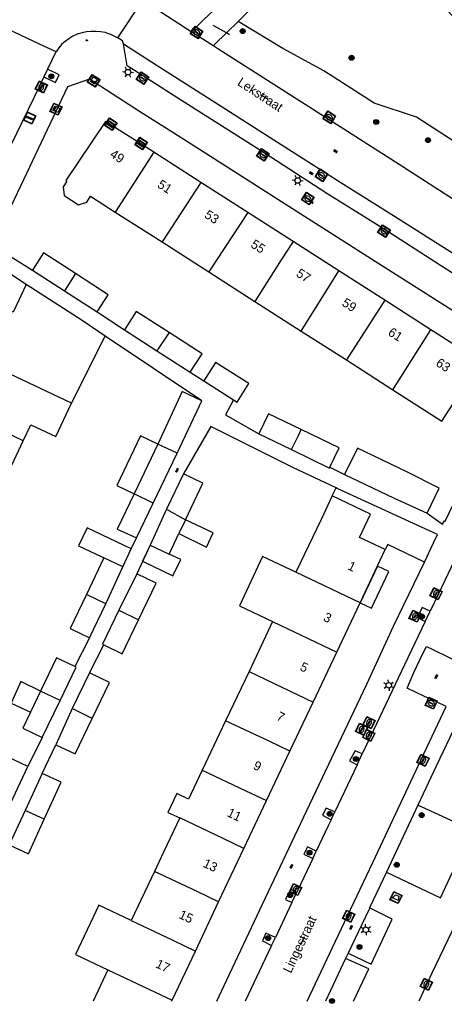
# Model space of a CAD drawing. Header units: metres. Extents: x 93870 to 95789, y 463036 to 464040.
# Tile 295 of 344: x 95510 to 95556, y 463039 to 463146. Entities that reach past the tile are written whole.
import ezdxf
from ezdxf.enums import TextEntityAlignment as Align

# ---------------------------------------------------------------- set-up
doc = ezdxf.new("R2010")
doc.units = ezdxf.units.M
doc.header["$LTSCALE"] = 25.4
for name, color, linetype in [('B_BEBOUWINGSGRENS_0', 1, 'Continuous'), ('B_LUIFEL_1', 200, 'Continuous'), ('B_TUSSENMUUR_0', 7, 'Continuous'), ('G_GRENS_ALGEMEEN_0', 7, 'Continuous'), ('Q_BLOEMBAK_0', 93, 'Continuous'), ('Q_BOOM_0', 3, 'Continuous'), ('Q_BRANDKRAAN_0', 5, 'Continuous'), ('Q_CAI-KAST_0', 10, 'Continuous'), ('Q_GASPUT_0', 7, 'Continuous'), ('Q_INSPECTIE_OF_RIOOLPUT_0', 253, 'Continuous'), ('Q_KOLK_0', 254, 'Continuous'), ('Q_LICHTMAST_0', 2, 'Continuous'), ('Q_STRAATNAAMBORD_0', 7, 'Continuous'), ('Q_VERKEERSBORDPAAL_0', 40, 'Continuous'), ('Q_WATERLEIDINGPUT_0', 5, 'Continuous'), ('S_GBKN_SYMBOOL_OV_GROOT_0', 7, 'Continuous'), ('T_CULTUURGRENS_0', 76, 'Continuous'), ('T_HEK_0', 57, 'Continuous'), ('T_HEK_LIJN_0', 6, 'Continuous'), ('V_WEGGRENS_0', 7, 'Continuous'), ('Z_GBKN_HUISNUMMER_0', 252, 'Continuous'), ('Z_STRAATNAAM_0', 252, 'Continuous')]:
    doc.layers.add(name, color=color, linetype=linetype)
doc.layers.add('Q_PAALTJE_0', color=7, linetype='Continuous', true_color=0x666666)

# ---------------------------------------------------------------- blocks, each defined once
blk = doc.blocks.new('Q_BLOEMBAK')
for points in [[(-0.5, 0.5), (0.5, 0.5), (0.5, -0.5), (-0.5, -0.5)], [(-0.34, 0.2), (0.33, 0.2), (0.19, -0.25), (-0.2, -0.25)]]:
    blk.add_lwpolyline(points, close=True)
blk.add_lwpolyline([(-0.44, 0.46), (0.44, 0.46, -0.414214), (0.46, 0.44), (0.46, -0.44, -0.414214), (0.44, -0.46), (-0.44, -0.46, -0.414214), (-0.46, -0.44), (-0.46, 0.44), (-0.46, 0.44), (-0.46, 0.45), (-0.46, 0.45), (-0.46, 0.45), (-0.46, 0.45), (-0.46, 0.45), (-0.46, 0.45), (-0.46, 0.46), (-0.46, 0.46), (-0.46, 0.46), (-0.45, 0.46), (-0.45, 0.46), (-0.45, 0.46), (-0.45, 0.46), (-0.45, 0.46), (-0.45, 0.46), (-0.44, 0.46), (-0.44, 0.46)], format="xyb")
blk = doc.blocks.new('Q_STRAATNAAMBORD')
for points in [[(-0.5, 0.5), (0.5, 0.5), (0.5, -0.5), (-0.5, -0.5)], [(-0.37, 0.22), (0.36, 0.22), (0.36, -0.21), (-0.37, -0.21)]]:
    blk.add_lwpolyline(points, close=True)
for points in [[(-0.44, 0.46), (0.44, 0.46, -0.414214), (0.46, 0.44), (0.46, -0.44, -0.414214), (0.44, -0.46), (-0.44, -0.46, -0.414214), (-0.46, -0.44), (-0.46, 0.44), (-0.46, 0.44), (-0.46, 0.45), (-0.46, 0.45), (-0.46, 0.45), (-0.46, 0.45), (-0.46, 0.45), (-0.46, 0.45), (-0.46, 0.46), (-0.46, 0.46), (-0.46, 0.46), (-0.45, 0.46), (-0.45, 0.46), (-0.45, 0.46), (-0.45, 0.46), (-0.45, 0.46), (-0.45, 0.46), (-0.44, 0.46), (-0.44, 0.46)], [(-0.29, 0.16), (0.28, 0.16, -0.414214), (0.3, 0.14), (0.3, -0.13, -0.414214), (0.28, -0.16), (-0.29, -0.16, -0.414214), (-0.31, -0.13), (-0.31, 0.14), (-0.31, 0.14), (-0.31, 0.14), (-0.31, 0.14), (-0.31, 0.15), (-0.31, 0.15), (-0.31, 0.15), (-0.3, 0.15), (-0.3, 0.15), (-0.3, 0.15), (-0.3, 0.16), (-0.3, 0.16), (-0.3, 0.16), (-0.3, 0.16), (-0.29, 0.16), (-0.29, 0.16), (-0.29, 0.16), (-0.29, 0.16), (-0.29, 0.16)]]:
    blk.add_lwpolyline(points, format="xyb")
blk = doc.blocks.new('Q_CAI-KAST')
for points in [[(-0.5, 0.5), (0.5, 0.5), (0.5, -0.5), (-0.5, -0.5)], [(-0.26, 0.26), (0.25, 0.26), (0.25, 0.19), (-0.26, 0.19)], [(-0.26, 0.11), (0.25, 0.11), (0.25, -0.33), (-0.26, -0.33)]]:
    blk.add_lwpolyline(points, close=True)
blk.add_lwpolyline([(-0.44, 0.46), (0.44, 0.46, -0.414214), (0.46, 0.44), (0.46, -0.44, -0.414214), (0.44, -0.46), (-0.44, -0.46, -0.414214), (-0.46, -0.44), (-0.46, 0.44), (-0.46, 0.44), (-0.46, 0.45), (-0.46, 0.45), (-0.46, 0.45), (-0.46, 0.45), (-0.46, 0.45), (-0.46, 0.45), (-0.46, 0.46), (-0.46, 0.46), (-0.46, 0.46), (-0.45, 0.46), (-0.45, 0.46), (-0.45, 0.46), (-0.45, 0.46), (-0.45, 0.46), (-0.45, 0.46), (-0.44, 0.46), (-0.44, 0.46)], format="xyb")
blk.add_circle((-0.18, -0.03), 0.0354)
blk = doc.blocks.new('Q_LICHTMAST')
for points in [[(-0.26, 0.15), (-0.52, 0.3)], [(0, 0.3), (0, 0.6)], [(0.26, 0.15), (0.52, 0.3)], [(-0.26, -0.15), (-0.52, -0.3)], [(0, -0.3), (0, -0.6)], [(0.26, -0.15), (0.52, -0.3)]]:
    blk.add_lwpolyline(points)
blk.add_circle((0, 0), 0.3)
blk = doc.blocks.new('Q_VERKEERSBORDPAAL')
for points in [[(-0.5, 0.5), (0.5, 0.5), (0.5, -0.5), (-0.5, -0.5)], [(-0.08, 0.33), (0.07, 0.33), (0.07, -0.33), (-0.08, -0.33)]]:
    blk.add_lwpolyline(points, close=True)
blk.add_lwpolyline([(-0.44, 0.46), (0.44, 0.46, -0.414214), (0.46, 0.44), (0.46, -0.44, -0.414214), (0.44, -0.46), (-0.44, -0.46, -0.414214), (-0.46, -0.44), (-0.46, 0.44), (-0.46, 0.44), (-0.46, 0.45), (-0.46, 0.45), (-0.46, 0.45), (-0.46, 0.45), (-0.46, 0.45), (-0.46, 0.45), (-0.46, 0.46), (-0.46, 0.46), (-0.46, 0.46), (-0.45, 0.46), (-0.45, 0.46), (-0.45, 0.46), (-0.45, 0.46), (-0.45, 0.46), (-0.45, 0.46), (-0.44, 0.46), (-0.44, 0.46)], format="xyb")
blk = doc.blocks.new('Q_PAAL_STEEN')
for points in [[(-0.5, 0.5), (0.5, 0.5), (0.5, -0.5), (-0.5, -0.5)], [(-0.1, 0.3), (0.1, 0.3), (0.1, -0.3), (-0.1, -0.3)]]:
    blk.add_lwpolyline(points, close=True)
blk.add_lwpolyline([(-0.4, 0.5), (0.4, 0.5, -0.414214), (0.5, 0.4), (0.5, -0.4, -0.414214), (0.4, -0.5), (-0.4, -0.5, -0.414214), (-0.5, -0.4), (-0.5, 0.4), (-0.5, 0.4), (-0.5, 0.4), (-0.5, 0.4), (-0.5, 0.4), (-0.5, 0.5), (-0.5, 0.5), (-0.5, 0.5), (-0.5, 0.5), (-0.5, 0.5), (-0.5, 0.5), (-0.5, 0.5), (-0.5, 0.5), (-0.5, 0.5), (-0.4, 0.5), (-0.4, 0.5), (-0.4, 0.5), (-0.4, 0.5), (-0.4, 0.5)], format="xyb")
blk = doc.blocks.new('Q_PAALTJE')
at = {"color": 251, "true_color": 0x666666, "xscale": 0.1, "yscale": 0.1, "zscale": 0.01}
blk.add_blockref('Q_PAAL_STEEN', (0, 0), dxfattribs=at)
blk = doc.blocks.new('Q_KOLK')
blk.add_lwpolyline([(-0.5, 0.5), (0.5, 0.5), (0.5, -0.5), (-0.5, -0.5)], close=True)
for points in [[(-0.44, 0.46), (0.44, 0.46, -0.414214), (0.46, 0.44), (0.46, -0.44, -0.414214), (0.44, -0.46), (-0.44, -0.46, -0.414214), (-0.46, -0.44), (-0.46, 0.44, -0.414214), (-0.44, 0.46)], [(-0.34, 0.1, 0.380426), (-0.28, -0.18)], [(-0.01, 0.27, 0.240218), (-0.34, 0.1)], [(-0.19, 0.04, 0.853344), (-0.19, -0.03)], [(0.33, 0.11, 0.240191), (-0.01, 0.27)], [(0.18, -0.03, 0.849746), (0.18, 0.04)], [(0.27, -0.18, 0.380426), (0.33, 0.11)], [(-0.28, -0.18, 0.148452), (0.01, -0.26)], [(0.01, -0.26, 0.131742), (0.27, -0.18)]]:
    blk.add_lwpolyline(points, format="xyb")
for points in [[(-0.19, 0.04), (0.18, 0.04)], [(0.18, -0.03), (-0.19, -0.03)]]:
    blk.add_lwpolyline(points)
blk = doc.blocks.new('Q_INSPECTIE_OF_RIOOLPUT')
blk.add_lwpolyline([(-0.5, 0.5), (0.5, 0.5), (0.5, -0.5), (-0.5, -0.5)], close=True)
for points in [[(-0.44, 0.46), (0.44, 0.46, -0.414214), (0.46, 0.44), (0.46, -0.44, -0.414214), (0.44, -0.46), (-0.44, -0.46, -0.414214), (-0.46, -0.44), (-0.46, 0.44), (-0.46, 0.44), (-0.46, 0.45), (-0.46, 0.45), (-0.46, 0.45), (-0.46, 0.45), (-0.46, 0.45), (-0.46, 0.45), (-0.46, 0.46), (-0.46, 0.46), (-0.46, 0.46), (-0.45, 0.46), (-0.45, 0.46), (-0.45, 0.46), (-0.45, 0.46), (-0.45, 0.46), (-0.45, 0.46), (-0.44, 0.46), (-0.44, 0.46)], [(-0.34, 0.1, 0.380426), (-0.28, -0.18)], [(-0.01, 0.27, 0.240218), (-0.34, 0.1)], [(-0.19, 0.04, 0.853344), (-0.19, -0.03)], [(0.33, 0.11, 0.240191), (-0.01, 0.27)], [(0.18, -0.03, 0.849746), (0.18, 0.04)], [(0.27, -0.18, 0.380426), (0.33, 0.11)], [(-0.28, -0.18, 0.148452), (0.01, -0.26)], [(0.01, -0.26, 0.131742), (0.27, -0.18)]]:
    blk.add_lwpolyline(points, format="xyb")
for points in [[(-0.19, 0.04), (0.18, 0.04)], [(0.18, -0.03), (-0.19, -0.03)]]:
    blk.add_lwpolyline(points)
blk = doc.blocks.new('Q_WATERLEIDINGPUT')
blk.add_lwpolyline([(-0.5, 0.5), (0.5, 0.5), (0.5, -0.5), (-0.5, -0.5)], close=True)
for points in [[(-0.44, 0.46), (0.44, 0.46, -0.414214), (0.46, 0.44), (0.46, -0.44, -0.414214), (0.44, -0.46), (-0.44, -0.46, -0.414214), (-0.46, -0.44), (-0.46, 0.44), (-0.46, 0.44), (-0.46, 0.45), (-0.46, 0.45), (-0.46, 0.45), (-0.46, 0.45), (-0.46, 0.45), (-0.46, 0.45), (-0.46, 0.46), (-0.46, 0.46), (-0.46, 0.46), (-0.45, 0.46), (-0.45, 0.46), (-0.45, 0.46), (-0.45, 0.46), (-0.45, 0.46), (-0.45, 0.46), (-0.44, 0.46), (-0.44, 0.46)], [(-0.34, 0.1, 0.380426), (-0.28, -0.18)], [(-0.01, 0.27, 0.240218), (-0.34, 0.1)], [(-0.19, 0.04, 0.853344), (-0.19, -0.03)], [(0.33, 0.11, 0.240191), (-0.01, 0.27)], [(0.18, -0.03, 0.849746), (0.18, 0.04)], [(0.27, -0.18, 0.380426), (0.33, 0.11)], [(-0.28, -0.18, 0.148452), (0.01, -0.26)], [(0.01, -0.26, 0.131742), (0.27, -0.18)]]:
    blk.add_lwpolyline(points, format="xyb")
for points in [[(-0.19, 0.04), (0.18, 0.04)], [(0.18, -0.03), (-0.19, -0.03)]]:
    blk.add_lwpolyline(points)
blk = doc.blocks.new('Q_GASPUT')
blk.add_lwpolyline([(-0.5, 0.5), (0.5, 0.5), (0.5, -0.5), (-0.5, -0.5)], close=True)
for points in [[(-0.44, 0.46), (0.44, 0.46, -0.414214), (0.46, 0.44), (0.46, -0.44, -0.414214), (0.44, -0.46), (-0.44, -0.46, -0.414214), (-0.46, -0.44), (-0.46, 0.44), (-0.46, 0.44), (-0.46, 0.45), (-0.46, 0.45), (-0.46, 0.45), (-0.46, 0.45), (-0.46, 0.45), (-0.46, 0.45), (-0.46, 0.46), (-0.46, 0.46), (-0.46, 0.46), (-0.45, 0.46), (-0.45, 0.46), (-0.45, 0.46), (-0.45, 0.46), (-0.45, 0.46), (-0.45, 0.46), (-0.44, 0.46), (-0.44, 0.46)], [(-0.34, 0.1, 0.380426), (-0.28, -0.18)], [(-0.01, 0.27, 0.240218), (-0.34, 0.1)], [(-0.19, 0.04, 0.853344), (-0.19, -0.03)], [(0.33, 0.11, 0.240191), (-0.01, 0.27)], [(0.18, -0.03, 0.849746), (0.18, 0.04)], [(0.27, -0.18, 0.380426), (0.33, 0.11)], [(-0.28, -0.18, 0.148452), (0.01, -0.26)], [(0.01, -0.26, 0.131742), (0.27, -0.18)]]:
    blk.add_lwpolyline(points, format="xyb")
for points in [[(-0.19, 0.04), (0.18, 0.04)], [(0.18, -0.03), (-0.19, -0.03)]]:
    blk.add_lwpolyline(points)
blk = doc.blocks.new('Q_BRANDKRAAN')
blk.add_lwpolyline([(-0.5, 0.5), (0.5, 0.5), (0.5, -0.5), (-0.5, -0.5)], close=True)
for points in [[(-0.44, 0.46), (0.44, 0.46, -0.414214), (0.46, 0.44), (0.46, -0.44, -0.414214), (0.44, -0.46), (-0.44, -0.46, -0.414214), (-0.46, -0.44), (-0.46, 0.44), (-0.46, 0.44), (-0.46, 0.45), (-0.46, 0.45), (-0.46, 0.45), (-0.46, 0.45), (-0.46, 0.45), (-0.46, 0.45), (-0.46, 0.46), (-0.46, 0.46), (-0.46, 0.46), (-0.45, 0.46), (-0.45, 0.46), (-0.45, 0.46), (-0.45, 0.46), (-0.45, 0.46), (-0.45, 0.46), (-0.44, 0.46), (-0.44, 0.46)], [(-0.34, 0.1, 0.380426), (-0.28, -0.18)], [(-0.01, 0.27, 0.240218), (-0.34, 0.1)], [(-0.19, 0.04, 0.853344), (-0.19, -0.03)], [(0.33, 0.11, 0.240191), (-0.01, 0.27)], [(0.18, -0.03, 0.849746), (0.18, 0.04)], [(0.27, -0.18, 0.380426), (0.33, 0.11)], [(-0.28, -0.18, 0.148452), (0.01, -0.26)], [(0.01, -0.26, 0.131742), (0.27, -0.18)]]:
    blk.add_lwpolyline(points, format="xyb")
for points in [[(-0.19, 0.04), (0.18, 0.04)], [(0.18, -0.03), (-0.19, -0.03)]]:
    blk.add_lwpolyline(points)
blk = doc.blocks.new('Q_BOOM')
for radius in [0.27, 0.18, 0.09]:
    blk.add_circle((0, 0), radius)
blk = doc.blocks.new('S_GBKN_SYMBOOL_OV_GROOT')
for points in [[(-0.21875, 0.0625), (0.21875, 0.0625)], [(-0.21875, 0), (0.21875, 0)], [(-0.1875, 0.0625), (-0.1875, 0)], [(-0.125, 0.09375), (-0.125, 0.0625)], [(-0.125, 0), (-0.125, -0.0625)], [(-0.0625, 0.0625), (-0.0625, 0)], [(0, 0.09375), (0, 0.0625)], [(0, 0), (0, -0.0625)], [(0.0625, 0.0625), (0.0625, 0)], [(0.125, 0.09375), (0.125, 0.0625)], [(0.125, 0), (0.125, -0.0625)], [(0.1875, 0.0625), (0.1875, 0)], [(-0.21875, -0.0625), (0.21875, -0.0625)], [(-0.1875, -0.0625), (-0.1875, -0.09375)], [(-0.0625, -0.0625), (-0.0625, -0.09375)], [(0.0625, -0.0625), (0.0625, -0.09375)], [(0.1875, -0.0625), (0.1875, -0.09375)]]:
    blk.add_lwpolyline(points)

msp = doc.modelspace()

# ---------------------------------------------------------------- linework, layer by layer
at = {"layer": 'B_BEBOUWINGSGRENS_0'}
for p, q in [((95529.22, 463128.51), (95524.11, 463131.79)), ((95534.34, 463125.23), (95529.22, 463128.51)), ((95519.93, 463125.29), (95525.01, 463122.04)), ((95539.26, 463122.08), (95534.34, 463125.23)), ((95525.01, 463122.04), (95530.09, 463118.78)), ((95544.22, 463118.9), (95539.26, 463122.08)), ((95510.94, 463118.97), (95514.42, 463116.72)), ((95530.09, 463118.78), (95535.1, 463115.58)), ((95549.21, 463115.7), (95544.22, 463118.9)), ((95514.42, 463116.72), (95517.95, 463114.43)), ((95535.1, 463115.58), (95540.11, 463112.36)), ((95554.22, 463112.49), (95549.21, 463115.7)), ((95515.19, 463104.51), (95518.85, 463111.8)), ((95520.93, 463112.49), (95524.46, 463110.22)), ((95540.11, 463112.36), (95545.03, 463109.21)), ((95524.46, 463110.22), (95528.08, 463107.9)), ((95545.03, 463109.21), (95550.08, 463105.97)), ((95529.54, 463106.93), (95532.77, 463104.89)), ((95526.64, 463099.09), (95529.34, 463104.76)), ((95535.53, 463101.18), (95539.07, 463099.47)), ((95507.33, 463094.91), (95509.93, 463100.41)), ((95524.56, 463100.07), (95521.98, 463094.68)), ((95524.04, 463093.65), (95526.64, 463099.09)), ((95527.35, 463096.85), (95525.51, 463092.99)), ((95529.45, 463095.84), (95527.35, 463096.85)), ((95527.55, 463091.84), (95529.45, 463095.84)), ((95522.24, 463089.87), (95524.04, 463093.65)), ((95525.51, 463092.99), (95523.74, 463089.09)), ((95525.78, 463088.12), (95526.84, 463090.34)), ((95523.74, 463089.09), (95525.78, 463088.12)), ((95546.53, 463082.83), (95549.26, 463088.6)), ((95518.7, 463087.71), (95516.8, 463083.73)), ((95520.74, 463086.73), (95518.7, 463087.71)), ((95518.91, 463082.71), (95520.74, 463086.73)), ((95522.26, 463085.98), (95520.33, 463082.02)), ((95543.99, 463077.46), (95546.53, 463082.83)), ((95517.15, 463079.02), (95518.91, 463082.71)), ((95537.02, 463080.78), (95534.46, 463075.36)), ((95541.43, 463072.04), (95543.99, 463077.46)), ((95513.55, 463076.85), (95511.81, 463073.22)), ((95515.56, 463075.89), (95513.55, 463076.85)), ((95534.46, 463075.36), (95531.92, 463069.99)), ((95517.12, 463075.21), (95515.26, 463071.33)), ((95519.29, 463074.16), (95517.12, 463075.21)), ((95517.42, 463070.25), (95519.29, 463074.16)), ((95512.01, 463068.18), (95513.94, 463072.19)), ((95515.26, 463071.33), (95513.48, 463067.4)), ((95538.91, 463066.71), (95541.43, 463072.04)), ((95531.92, 463069.99), (95529.38, 463064.62)), ((95536.37, 463061.33), (95538.91, 463066.71)), ((95510.45, 463065.03), (95508.39, 463066.02)), ((95508.56, 463061.01), (95510.45, 463065.03)), ((95512.01, 463064.28), (95510.15, 463060.25)), ((95533.9, 463056.13), (95536.37, 463061.33)), ((95510.15, 463060.25), (95508.42, 463056.5)), ((95531.16, 463050.33), (95533.9, 463056.13)), ((95524.18, 463053.62), (95521.66, 463048.3)), ((95528.63, 463044.97), (95531.16, 463050.33)), ((95526.1, 463039.64), (95528.63, 463044.97)), ((95519.12, 463042.93), (95517.52, 463039.53)), ((95526.05, 463039.53), (95526.1, 463039.64))]:
    msp.add_line(p, q, dxfattribs=at)
for points in [[(95524.11, 463131.79), (95518.88, 463135.14), (95514.57, 463128.73), (95514.68, 463128.66), (95514.27, 463128.03), (95514.38, 463127.07), (95515.93, 463126.08), (95516.84, 463126.38), (95517.25, 463127.01), (95519.93, 463125.29)], [(95515.62, 463118.6), (95512.15, 463120.85), (95510.94, 463118.97)], [(95517.95, 463114.43), (95519.16, 463116.3), (95515.62, 463118.6)], [(95510.27, 463117.43), (95508.84, 463114.39), (95508.16, 463114.71), (95505.5, 463109.09)], [(95518.85, 463111.8), (95516.33, 463113.49), (95510.27, 463117.43)], [(95525.8, 463112.18), (95522.22, 463114.48), (95520.93, 463112.49)], [(95528.08, 463107.9), (95529.37, 463109.87), (95525.8, 463112.18)], [(95550.08, 463105.97), (95555.42, 463102.55), (95559.59, 463109.05), (95554.22, 463112.49)], [(95532.77, 463104.89), (95533.17, 463104.64), (95534.43, 463106.65), (95530.82, 463108.93), (95529.54, 463106.93)], [(95529.34, 463104.76), (95527.19, 463105.78), (95524.56, 463100.07)], [(95509.93, 463100.41), (95510.77, 463102.17), (95513.48, 463100.89), (95515.19, 463104.51)], [(95540.14, 463101.64), (95536.59, 463103.35), (95535.53, 463101.18)], [(95543.23, 463097.56), (95544.25, 463099.66), (95540.14, 463101.64)], [(95539.07, 463099.47), (95543.19, 463097.47), (95543.23, 463097.56)], [(95553.82, 463092.57), (95555.13, 463095.29), (95551.61, 463097.07), (95546.23, 463099.64), (95544.84, 463096.77)], [(95544.84, 463096.77), (95550.23, 463094.19), (95553.82, 463092.57)], [(95521.98, 463094.68), (95520.15, 463090.84), (95522.24, 463089.87)], [(95543.5, 463094.43), (95542.28, 463091.89), (95539.56, 463086.14)], [(95546.46, 463089.92), (95547.66, 463092.47), (95543.5, 463094.43)], [(95526.84, 463090.34), (95529.85, 463088.87), (95530.58, 463090.41), (95527.55, 463091.84)], [(95549.26, 463088.6), (95547, 463089.67), (95546.46, 463089.92)], [(95539.56, 463086.14), (95535.94, 463087.85), (95533.41, 463082.49), (95537.02, 463080.78)], [(95522.46, 463080.98), (95524.39, 463084.96), (95522.26, 463085.98)], [(95516.8, 463083.73), (95515.03, 463080.03), (95517.15, 463079.02)], [(95520.33, 463082.02), (95518.54, 463078.32), (95518.68, 463078.25)], [(95518.68, 463078.25), (95520.67, 463077.29), (95522.46, 463080.98)], [(95513.94, 463072.19), (95515.69, 463075.83), (95515.56, 463075.89)], [(95511.81, 463073.22), (95509.67, 463074.26), (95508.61, 463071.93), (95510.71, 463070.93)], [(95510.71, 463070.93), (95509.88, 463069.2), (95512.01, 463068.18)], [(95513.48, 463067.4), (95515.58, 463066.4), (95517.42, 463070.25)], [(95529.38, 463064.62), (95527.89, 463061.47), (95526.62, 463062.08), (95525.65, 463060.03), (95526.93, 463059.44)], [(95512.22, 463059.3), (95514.07, 463063.34), (95512.01, 463064.28)], [(95508.42, 463056.5), (95510.5, 463055.54), (95512.22, 463059.3)], [(95526.93, 463059.44), (95525.17, 463055.71), (95524.18, 463053.62)], [(95558.21, 463050.71), (95554.33, 463042.56), (95552.9, 463039.53)], [(95521.66, 463048.3), (95518.14, 463049.97), (95515.6, 463044.6), (95519.12, 463042.93)]]:
    msp.add_lwpolyline(points, dxfattribs=at)
at = {"layer": 'B_LUIFEL_1'}
msp.add_line((95518.49, 463087.81), (95518.7, 463087.71), dxfattribs=at)
for points in [[(95524.56, 463100.07), (95522.67, 463100.98), (95520.09, 463095.58), (95521.98, 463094.68)], [(95521.66, 463088.67), (95516.89, 463090.97), (95515.95, 463089.01), (95518.49, 463087.81)], [(95520.74, 463086.73), (95521.67, 463088.67), (95521.66, 463088.67)], [(95523.74, 463089.09), (95522.9, 463087.33), (95526.2, 463085.75), (95527.04, 463087.52), (95525.78, 463088.12)], [(95546.53, 463082.83), (95547.76, 463082.25), (95549.64, 463086.22), (95548.41, 463086.8), (95546.53, 463082.83)]]:
    msp.add_lwpolyline(points, dxfattribs=at)
at = {"layer": 'B_TUSSENMUUR_0'}
for p, q in [((95524.11, 463131.79), (95519.93, 463125.29)), ((95529.22, 463128.51), (95525.01, 463122.04)), ((95534.34, 463125.23), (95530.09, 463118.78)), ((95515.62, 463118.6), (95514.42, 463116.72)), ((95540.11, 463112.36), (95544.22, 463118.9)), ((95549.21, 463115.7), (95545.03, 463109.21)), ((95525.8, 463112.18), (95524.46, 463110.22)), ((95550.08, 463105.97), (95554.22, 463112.49)), ((95515.19, 463104.51), (95505.5, 463109.09)), ((95509.93, 463100.41), (95502.97, 463103.75)), ((95526.64, 463099.09), (95524.56, 463100.07)), ((95524.04, 463093.65), (95521.98, 463094.68)), ((95525.51, 463092.99), (95527.55, 463091.84)), ((95527.55, 463091.84), (95526.84, 463090.34)), ((95546.53, 463082.83), (95539.56, 463086.14)), ((95518.91, 463082.71), (95516.8, 463083.73)), ((95520.33, 463082.02), (95522.46, 463080.98)), ((95537.02, 463080.78), (95543.99, 463077.46)), ((95534.46, 463075.36), (95541.43, 463072.04)), ((95511.81, 463073.22), (95510.71, 463070.93)), ((95513.94, 463072.19), (95511.81, 463073.22)), ((95517.42, 463070.25), (95515.26, 463071.33)), ((95512.22, 463059.3), (95510.15, 463060.25)), ((95519.12, 463042.93), (95526.1, 463039.64))]:
    msp.add_line(p, q, dxfattribs=at)
for points in [[(95539.26, 463122.08), (95537.97, 463120.08), (95535.1, 463115.58)], [(95539.07, 463099.47), (95539.83, 463101), (95540.14, 463101.64)], [(95538.91, 463066.71), (95536.64, 463067.77), (95531.92, 463069.99)], [(95529.38, 463064.62), (95534.1, 463062.4), (95536.37, 463061.33)], [(95533.9, 463056.13), (95531.65, 463057.2), (95526.93, 463059.44)], [(95531.16, 463050.33), (95528.9, 463051.4), (95524.18, 463053.62)], [(95521.66, 463048.3), (95526.19, 463046.14), (95528.63, 463044.97)]]:
    msp.add_lwpolyline(points, dxfattribs=at)
at = {"layer": 'G_GRENS_ALGEMEEN_0'}
msp.add_line((95543.5, 463094.43), (95543.91, 463095.31), dxfattribs=at)
msp.add_lwpolyline([(95553.51, 463087.24), (95549.53, 463089.16), (95549.26, 463088.6)], dxfattribs=at)
at = {"layer": 'T_CULTUURGRENS_0'}
msp.add_lwpolyline([(95562.69, 463128.3), (95560.55, 463130.51), (95552.65, 463135.59), (95548.05, 463137.11), (95542.58, 463140.65), (95538.13, 463143.06), (95533.3, 463146.01)], dxfattribs=at)
at = {"layer": 'T_HEK_0'}
for p, q in [((95517.15, 463079.02), (95515.56, 463075.89)), ((95517.12, 463075.21), (95518.68, 463078.25)), ((95512.01, 463068.18), (95510.45, 463065.03)), ((95512.01, 463064.28), (95513.48, 463067.4))]:
    msp.add_line(p, q, dxfattribs=at)
at = {"layer": 'T_HEK_LIJN_0'}
for p, q in [((95532.01, 463144.75), (95530.55, 463145.58)), ((95532.34, 463144.56), (95532.01, 463144.75))]:
    msp.add_line(p, q, dxfattribs=at)
at = {"layer": 'V_WEGGRENS_0'}
for p, q in [((95522.88, 463148.31), (95520.19, 463144.23)), ((95524.25, 463147.44), (95528.19, 463144.91)), ((95533.3, 463146.01), (95532.01, 463144.75)), ((95513.06, 463141.79), (95512.58, 463140.81)), ((95512.58, 463140.81), (95512.18, 463139.99)), ((95506.58, 463121.68), (95510.94, 463118.97)), ((95510.27, 463117.43), (95505.89, 463120.26)), ((95517.95, 463114.43), (95520.93, 463112.49)), ((95529.34, 463104.76), (95518.85, 463111.8)), ((95528.08, 463107.9), (95529.54, 463106.93)), ((95543.23, 463097.56), (95544.84, 463096.77)), ((95553.82, 463092.57), (95555.49, 463091.35)), ((95521.66, 463088.67), (95522.24, 463089.87)), ((95520.74, 463086.73), (95521.66, 463088.67)), ((95523.74, 463089.09), (95522.26, 463085.98)), ((95553.6, 463080.8), (95554.13, 463081.92)), ((95546.2, 463065.21), (95546.75, 463066.39)), ((95546.2, 463065.21), (95543.78, 463060.12)), ((95543.37, 463059.24), (95543.78, 463060.12)), ((95541.38, 463055.03), (95541.77, 463055.84)), ((95549.38, 463053.54), (95547.55, 463049.66)), ((95539.12, 463050.24), (95539.63, 463051.31)), ((95539.12, 463050.24), (95537.32, 463046.44)), ((95536.91, 463045.58), (95537.32, 463046.44)), ((95545.22, 463044.74), (95544.95, 463044.18)), ((95544.95, 463044.18), (95542.76, 463039.53))]:
    msp.add_line(p, q, dxfattribs=at)
for points in [[(95528.19, 463144.91), (95528.28, 463145.05), (95528.44, 463145.28), (95528.55, 463145.2), (95529.5, 463146.16), (95531.76, 463148.27), (95542.09, 463157.63), (95544.2, 463159.73), (95542.98, 463161.1), (95541.02, 463163.17), (95540.62, 463163.6)], [(95571.68, 463127.9), (95572.15, 463129.82), (95570.17, 463132), (95563.34, 463139.32), (95554.92, 463148.37), (95546, 463157.91), (95543.08, 463154.94), (95535.4, 463148.02), (95534.19, 463146.89), (95533.3, 463146.01)], [(95513.5, 463142.7), (95511.69, 463143.55), (95508.96, 463144.82), (95507.12, 463145.68)], [(95520.19, 463144.23), (95519.9, 463144.36), (95519.58, 463144.52), (95519.28, 463144.64), (95519.03, 463144.73), (95518.86, 463144.79), (95518.34, 463144.88), (95517.84, 463144.91), (95517.33, 463144.92), (95516.81, 463144.88), (95516.33, 463144.77), (95515.81, 463144.62), (95515.34, 463144.41), (95514.9, 463144.13), (95514.5, 463143.84), (95514.34, 463143.71), (95514.1, 463143.49), (95513.8, 463143.12), (95513.5, 463142.7)], [(95528.19, 463144.91), (95528.65, 463144.61), (95530.64, 463143.34)], [(95520.82, 463143.56), (95520.72, 463143.89), (95520.32, 463144.15), (95520.19, 463144.23)], [(95532.01, 463144.75), (95530.72, 463143.48), (95530.64, 463143.34)], [(95513.06, 463141.79), (95513.48, 463142.64), (95513.5, 463142.7)], [(95520.82, 463143.56), (95524.36, 463141.29), (95531.93, 463136.46), (95537.16, 463133.12), (95544.45, 463128.5), (95550.25, 463124.83), (95556.67, 463120.77), (95561.91, 463117.31), (95564.09, 463116.05)], [(95564.09, 463116.05), (95563.3, 463115.85), (95561.65, 463115.43), (95561.04, 463115.81), (95555.77, 463119.17), (95549.23, 463123.37), (95542.92, 463127.32), (95536.1, 463131.71), (95531.47, 463134.66), (95527.13, 463137.41), (95522.99, 463140.04), (95521.22, 463141.18), (95520.82, 463143.56)], [(95530.64, 463143.34), (95531.06, 463143.07), (95537.25, 463139.13), (95543.06, 463135.42), (95550.77, 463130.51), (95557.4, 463126.23), (95560.05, 463124.54)], [(95512.18, 463139.99), (95513.44, 463139.38), (95513.85, 463140.19), (95512.58, 463140.81)], [(95517.15, 463139.73), (95514.75, 463138.91), (95509.98, 463128.79), (95506.58, 463121.68)], [(95512.18, 463139.99), (95511.69, 463138.98), (95507.99, 463131.28), (95507.61, 463130.49)], [(95563.51, 463108.73), (95563.17, 463110.19), (95557.19, 463114.2), (95548.15, 463119.93), (95537.19, 463126.92), (95534.88, 463128.38), (95527, 463133.43), (95522.67, 463136.15), (95517.15, 463139.73)], [(95555.49, 463091.35), (95555.69, 463091.72), (95555.75, 463091.69), (95562.88, 463106.53), (95563.51, 463108.73)], [(95532.77, 463104.89), (95531.92, 463103.25), (95535.53, 463101.18)], [(95543.91, 463095.31), (95539.3, 463097.5), (95530.3, 463101.99), (95527.35, 463096.85)], [(95554.94, 463090.23), (95544.02, 463095.26), (95543.91, 463095.31)], [(95566.36, 463093.66), (95566.15, 463092.89), (95566.12, 463092.17), (95566.32, 463090.69), (95566.34, 463089.93), (95566.2, 463089.2), (95562.36, 463081.02), (95559.21, 463074.34), (95554.8, 463065.05), (95552.81, 463060.84)], [(95553.51, 463087.24), (95554.51, 463089.33), (95554.94, 463090.23)], [(95557.1, 463088.15), (95555.03, 463083.79), (95554.13, 463081.92)], [(95530.96, 463039.53), (95531.76, 463041.22), (95536.55, 463051.36), (95541.4, 463061.64), (95547.27, 463073.97), (95550.17, 463080.27), (95553.51, 463087.24)], [(95554.13, 463081.92), (95553.27, 463082.32), (95552.75, 463081.21), (95553.6, 463080.8)], [(95553.6, 463080.8), (95551.33, 463076.07), (95547.66, 463068.3), (95546.75, 463066.39)], [(95555.88, 463071.55), (95554.84, 463072.05), (95553.45, 463072.69), (95552.56, 463073.11), (95551.62, 463073.55), (95551.92, 463074.24), (95552.35, 463075.24), (95553.39, 463077.4), (95553.72, 463078.08), (95554.28, 463077.81), (95556.36, 463076.81), (95557.39, 463076.34), (95557.99, 463076.03)], [(95540.77, 463039.53), (95543.53, 463045.35), (95545.17, 463048.81), (95547.89, 463054.59), (95553.15, 463065.8), (95555.88, 463071.55)], [(95546.75, 463066.39), (95546, 463066.72), (95545.39, 463065.65), (95546.2, 463065.21)], [(95543.78, 463060.12), (95542.85, 463060.52), (95542.44, 463059.73), (95543.37, 463059.24)], [(95552.81, 463060.84), (95549.64, 463054.09), (95549.38, 463053.54)], [(95549.38, 463053.54), (95555.26, 463050.77), (95558.7, 463058.1), (95552.81, 463060.84)], [(95543.37, 463059.24), (95543.06, 463058.6), (95541.77, 463055.84)], [(95541.77, 463055.84), (95540.8, 463056.29), (95540.42, 463055.49), (95541.38, 463055.03)], [(95541.38, 463055.03), (95539.76, 463051.58), (95539.63, 463051.31)], [(95539.63, 463051.31), (95539.23, 463051.54), (95538.97, 463051.69), (95538.41, 463050.58), (95539.12, 463050.24)], [(95547.55, 463049.66), (95547.5, 463049.53), (95545.22, 463044.74)], [(95545.22, 463044.74), (95547.71, 463043.55), (95550.01, 463048.43), (95547.55, 463049.66)], [(95537.32, 463046.44), (95536.29, 463046.92), (95535.91, 463046.09), (95536.91, 463045.58)], [(95536.91, 463045.58), (95536.23, 463044.14), (95534.06, 463039.53)], [(95545.8, 463039.53), (95547.46, 463043.03), (95544.95, 463044.18)]]:
    msp.add_lwpolyline(points, dxfattribs=at)
at = {"layer": 'Z_STRAATNAAM_0'}
for p, q in [((95535.7, 463138.08), (95536.54, 463137.54)), ((95540.08, 463045.65), (95540.5, 463046.55))]:
    msp.add_line(p, q, dxfattribs=at)

# ---------------------------------------------------------------- block references
at = {"layer": 'Q_BLOEMBAK_0', "rotation": 154.8040411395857}
msp.add_blockref('Q_BLOEMBAK', (95550.43, 463050.79), dxfattribs=at)
at = {"layer": 'Q_BOOM_0'}
for p, rotation in [((95533.77, 463144.95), 148.5972903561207), ((95545.6, 463142.05), 147.0795782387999), ((95512.99, 463140.04), 154.4078371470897), ((95548.28, 463135.07), 161.7074099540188), ((95553.9, 463133.1), 147.257079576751), ((95553.25, 463081.34), 153.8422579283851), ((95546.07, 463065.85), 64.66012884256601), ((95543.22, 463059.89), 64.62568271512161), ((95553.21, 463059.75), 155.0412098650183), ((95541.03, 463055.67), 154.2023641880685), ((95550.51, 463054.35), 64.78906053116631), ((95538.93, 463051.06), 63.14661879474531), ((95536.53, 463046.38), 155.267245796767), ((95546.46, 463045.41), 64.5644968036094), ((95543.47, 463039.55), 64.74397349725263)]:
    msp.add_blockref('Q_BOOM', p, dxfattribs=dict(at, rotation=rotation))
at = {"layer": 'Q_BRANDKRAAN_0'}
for p, rotation in [((95540.85, 463126.75), 147.2295194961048), ((95552.5, 463081.37), 64.54877632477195)]:
    msp.add_blockref('Q_BRANDKRAAN', p, dxfattribs=dict(at, rotation=rotation))
at = {"layer": 'Q_CAI-KAST_0'}
for p, rotation in [((95517.59, 463139.56), 147.0323738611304), ((95513.5, 463136.47), 64.73513328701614)]:
    msp.add_blockref('Q_CAI-KAST', p, dxfattribs=dict(at, rotation=rotation))
at = {"layer": 'Q_GASPUT_0', "rotation": 64.75910405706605}
msp.add_blockref('Q_GASPUT', (95553.73, 463041.36), dxfattribs=at)
at = {"layer": 'Q_INSPECTIE_OF_RIOOLPUT_0'}
for p, rotation in [((95542.33, 463129.28), 147.6061958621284), ((95554.24, 463071.91), 154.96046354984)]:
    msp.add_blockref('Q_INSPECTIE_OF_RIOOLPUT', p, dxfattribs=dict(at, rotation=rotation))
at = {"layer": 'Q_KOLK_0'}
for p, rotation in [((95528.77, 463144.81), 147.2961927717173), ((95511.91, 463138.87), 64.0044706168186), ((95522.89, 463139.84), 147.5055138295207), ((95543.18, 463135.58), 147.5139153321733), ((95535.96, 463131.51), 147.4703924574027), ((95549.12, 463123.21), 148.0150035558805), ((95554.78, 463083.81), 64.44435317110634), ((95547.47, 463068.42), 64.69412514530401), ((95553.37, 463065.71), 64.70645925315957), ((95539.53, 463051.66), 64.55319290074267), ((95545.29, 463048.76), 64.78646774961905)]:
    msp.add_blockref('Q_KOLK', p, dxfattribs=dict(at, rotation=rotation))
at = {"layer": 'Q_LICHTMAST_0'}
for p, rotation in [((95521.31, 463140.49), 147.3825920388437), ((95539.75, 463128.72), 147.2295194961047), ((95549.64, 463073.86), 64.69412514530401), ((95547.15, 463047.29), 64.56449680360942)]:
    msp.add_blockref('Q_LICHTMAST', p, dxfattribs=dict(at, rotation=rotation))
at = {"layer": 'Q_PAALTJE_0', "rotation": 12.93345005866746}
msp.add_blockref('Q_PAALTJE', (95516.85, 463143.95), dxfattribs=at)
at = {"layer": 'Q_STRAATNAAMBORD_0', "rotation": 147.3462565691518}
for p in [(95519.45, 463134.83), (95522.74, 463132.73)]:
    msp.add_blockref('Q_STRAATNAAMBORD', p, dxfattribs=at)
at = {"layer": 'Q_VERKEERSBORDPAAL_0', "rotation": 64.32027672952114}
msp.add_blockref('Q_VERKEERSBORDPAAL', (95510.64, 463135.51), dxfattribs=at)
at = {"layer": 'Q_WATERLEIDINGPUT_0', "rotation": 64.69412514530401}
for p in [(95547.49, 463069.79), (95546.7, 463069.08)]:
    msp.add_blockref('Q_WATERLEIDINGPUT', p, dxfattribs=at)
at = {"layer": 'S_GBKN_SYMBOOL_OV_GROOT_0'}
for p, rotation in [((95543.85, 463131.89), 147.6061958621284), ((95541.21, 463129.49), 147.6061958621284), ((95541.23, 463126.38), 147.2295194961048), ((95526.65, 463097.24), 64.49743420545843), ((95554.81, 463074.81), 64.70352914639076), ((95539.08, 463054.18), 64.72645500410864), ((95545.56, 463047.55), 64.71363025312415)]:
    msp.add_blockref('S_GBKN_SYMBOOL_OV_GROOT', p, dxfattribs=dict(at, rotation=rotation))

# ---------------------------------------------------------------- texts
at = {"layer": 'Z_GBKN_HUISNUMMER_0', "linetype": 'Continuous'}
for s, rotation, p in [('49', 327.3, (95520.15, 463131.36)), ('51', 327.3, (95525.32, 463128.05)), ('53', 327.3, (95530.43, 463124.77)), ('55', 327.3, (95535.45, 463121.55)), ('57', 327.3, (95540.39, 463118.39)), ('59', 327.3, (95545.36, 463115.2)), ('61', 327.3, (95550.37, 463111.99)), ('63', 327.3, (95555.56, 463108.67)), ('1', 334.7, (95545.64, 463086.78)), ('3', 334.7, (95543, 463081.21)), ('5', 334.7, (95540.45, 463075.82)), ('7', 334.7, (95537.91, 463070.44)), ('9', 334.7, (95535.38, 463065.09)), ('11', 334.7, (95532.88, 463059.8)), ('13', 334.7, (95530.27, 463054.3)), ('15', 334.7, (95527.63, 463048.72)), ('17', 334.7, (95525.11, 463043.37))]:
    msp.add_text(s, height=1, rotation=rotation, dxfattribs=at).set_placement(p, align=Align.MIDDLE)
at = {"layer": 'Z_STRAATNAAM_0', "linetype": 'Continuous'}
for s, rotation, p in [('Lekstraat', 326.9929, (95535.7, 463138.08)), ('Lingestraat', 64.7928, (95540.08, 463045.65))]:
    msp.add_text(s, height=1, rotation=rotation, dxfattribs=at).set_placement(p, align=Align.MIDDLE)

doc.saveas('drawing.dxf')
